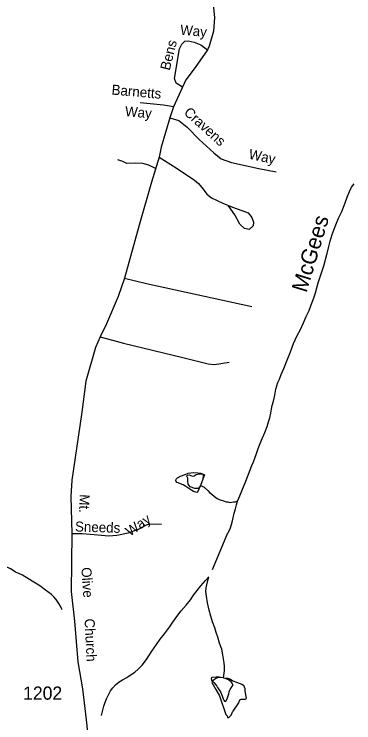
# Model space of a CAD drawing. Extents: x 2126262 to 2293712, y 749403 to 919119.
# Drawn here: x 2147941 to 2151173, y 863038 to 869768 of the extents above; entities that cross this region are included whole.
import ezdxf

# ---------------------------------------------------------------- set-up
doc = ezdxf.new("R2010")
doc.units = 0
for name, color, linetype in [('Exist Hydrographic Creek Single Shore', 7, 'Continuous'), ('Exist Hydrographic Creek Single Shore Label', 7, 'Continuous'), ('Exist Hydrographic Misc Water Feature', 7, 'Continuous'), ('Exist Hydrographic Pond Under 1500 Sq Ft', 7, 'Continuous'), ('Exist Road Non-System Type 51', 7, 'Continuous'), ('Exist Road Non-System Type 51 Label', 7, 'Continuous'), ('Exist Road Secondary Type 51 Attributed', 7, 'Continuous'), ('Exist Road Secondary Type 51 Label', 7, 'Continuous'), ('Exist Road Secondary Type 51 Number Label', 7, 'Continuous')]:
    doc.layers.add(name, color=color, linetype=linetype)

msp = doc.modelspace()

# ---------------------------------------------------------------- linework, layer by layer
at = {"layer": 'Exist Hydrographic Creek Single Shore'}
for p, q in [((2149829.5, 864494), (2149975.3, 864841.5)), ((2149975.3, 864841.5), (2149975.5, 864841.9))]:
    msp.add_line(p, q, dxfattribs=at)
for points in [[(2150066.9, 865144.3), (2150068.9, 865148.3), (2150086.5, 865194.4), (2150106.2, 865242.5), (2150145.6, 865332.7), (2150202.8, 865483), (2150218.6, 865517.1), (2150244.2, 865587.2), (2150261.9, 865643.3), (2150293.6, 865721.4), (2150327.1, 865793.7), (2150348.6, 865851.8), (2150360.3, 865895.8), (2150374.2, 865935.9), (2150382, 865977.9), (2150387.8, 866015.9), (2150395.6, 866051.9), (2150409.3, 866094), (2150417.1, 866134.1), (2150422.8, 866168.1), (2150430.6, 866208.1), (2150450.3, 866270.2), (2150464, 866300.4), (2150481.9, 866346.4), (2150507.5, 866402.5), (2150537, 866480.7), (2150568.6, 866562.8), (2150600, 866641), (2150631.8, 866709.1), (2150665.4, 866773.3), (2150695.1, 866835.5), (2150720.6, 866897.7), (2150748.2, 866953.7), (2150768.1, 867007.9), (2150789.9, 867066), (2150807.3, 867122.1), (2150834.8, 867216.2), (2150854.7, 867284.3), (2150885.8, 867376.5), (2150915.4, 867484.5), (2150917.4, 867496.6), (2150930.7, 867548.7), (2150946.5, 867612.8), (2150966.4, 867674.8), (2150995.7, 867753), (2151027.3, 867831.2), (2151056.8, 867895.3), (2151088.6, 867977.5), (2151108.1, 868029.6), (2151129.8, 868083.7), (2151151.6, 868125.8), (2151175.4, 868157.9)], [(2149976.6, 864841.8), (2149984.2, 864855.9), (2149998.4, 864889.9), (2150013.7, 864942.1), (2150025.6, 864986.1), (2150035.3, 865030.2), (2150047.4, 865070.1), (2150055.2, 865108.3), (2150066.9, 865144.3)], [(2148772.4, 863108.5), (2148776.3, 863120.6), (2148784, 863156.6), (2148793.9, 863194.6), (2148803.5, 863224.7), (2148819.3, 863264.8), (2148835.3, 863298.8), (2148857, 863343), (2148878.8, 863371.1), (2148906.7, 863399.2), (2148940.5, 863427.4), (2148972.3, 863447.6), (2149012.3, 863469.8), (2149044.1, 863490), (2149087.7, 863520.3), (2149121.8, 863546.4), (2149159.5, 863586.6), (2149199.3, 863640.8), (2149221, 863673), (2149250.7, 863719.1), (2149294.2, 863783.3), (2149330.1, 863831.5), (2149371.7, 863881.8), (2149417.7, 863945.9), (2149451.1, 863994.1), (2149488.8, 864048.4), (2149528.6, 864100.7), (2149576.4, 864154.9), (2149617.8, 864207.1), (2149647.7, 864249.2), (2149683.4, 864293.4), (2149717, 864337.6), (2149762.8, 864389.9), (2149794.5, 864424)]]:
    msp.add_lwpolyline(points, dxfattribs=at)
at = {"layer": 'Exist Hydrographic Misc Water Feature'}
for points in [[(2149714.2, 865292.2), (2149686.3, 865228.1), (2149678.3, 865226.1), (2149648.3, 865235.8), (2149630.3, 865245.8), (2149604.3, 865263.6), (2149574.1, 865283.4), (2149550.1, 865297.3), (2149524.1, 865309.1), (2149499.9, 865317), (2149489.8, 865321), (2149481.8, 865331), (2149477.7, 865338.9), (2149477.7, 865346.9), (2149481.8, 865352.9), (2149487.6, 865359), (2149495.6, 865365), (2149523.5, 865379.2), (2149567.6, 865397.4), (2149597.3, 865407.6), (2149623.3, 865411.7), (2149647.3, 865413.9), (2149687.3, 865412.1), (2149717.2, 865408.3), (2149739.4, 865400.4), (2149753.3, 865392.4), (2149714.2, 865292.2)], [(2149714.2, 865292.2), (2149736.1, 865282.4), (2149750, 865274.5), (2149786.3, 865240.6), (2149800.3, 865226.7), (2149820.6, 865208.9), (2149848.5, 865187), (2149872.5, 865169.2), (2149892.8, 865157.3), (2149910.8, 865153.4), (2149932.7, 865145.6), (2149956.7, 865137.7), (2149972.7, 865135.8), (2149992.8, 865131.9), (2150012.7, 865134), (2150026.9, 865136.1), (2150046.8, 865138.2), (2150058.9, 865142.2), (2150066.9, 865144.3)], [(2148396.9, 864112.2), (2148394.9, 864116.2), (2148390.6, 864124.1), (2148380.5, 864146.2), (2148366.4, 864170.1), (2148340.3, 864207.9), (2148318.2, 864235.8), (2148296, 864255.7), (2148261.8, 864283.5), (2148227.5, 864307.2), (2148193.5, 864333.1), (2148159.3, 864354.8), (2148113.3, 864384.5), (2148063.1, 864414.3), (2148019, 864440), (2147984.8, 864455.8), (2147954.8, 864467.7), (2147930.8, 864483.5), (2147906.6, 864501.4), (2147888.6, 864509.3), (2147840.6, 864525), (2147814.6, 864530.9), (2147752.2, 864562.5)], [(2149932.1, 863465), (2149935.8, 863486.9), (2149941.6, 863533.1), (2149943.4, 863573.1), (2149939.3, 863607), (2149933.2, 863644.9), (2149926.8, 863684.9), (2149916.5, 863738.8), (2149896, 863794.7), (2149877.8, 863850.6), (2149861.6, 863896.5), (2149849.3, 863938.5), (2149827.1, 863998.3), (2149810.7, 864050.2), (2149796.6, 864108.1), (2149782, 864178), (2149771.8, 864241.9), (2149765.6, 864285.8), (2149767.3, 864319.9), (2149773, 864349.9), (2149782.9, 864389.9), (2149794.5, 864424)], [(2149932.1, 863465), (2149912, 863468.9), (2149890.1, 863472.7), (2149862, 863472.6), (2149824.1, 863468.4), (2149818.1, 863464.4), (2149814, 863458.3), (2149820, 863444.4), (2149840.3, 863420.5), (2149860.4, 863398.6), (2149870.6, 863386.7), (2149876.6, 863374.7), (2149904.9, 863330.9), (2149919, 863293), (2149929.1, 863267), (2149935.4, 863253.1), (2149941.4, 863245.1), (2149945.3, 863243.1), (2149951.4, 863241.2), (2149959.4, 863245.2), (2149971.1, 863275.2), (2149982.8, 863313.3), (2149986.9, 863331.3), (2149990.8, 863341.3), (2149996.5, 863355.4), (2150012.5, 863379.5), (2150020.3, 863391.5), (2150020.3, 863397.5), (2150016.4, 863413.5), (2150004.3, 863427.5), (2149980.1, 863445.2), (2149958, 863455.2), (2149936, 863462.9), (2149932.1, 863465)]]:
    msp.add_lwpolyline(points, dxfattribs=at)
at = {"layer": 'Exist Hydrographic Pond Under 1500 Sq Ft'}
for points in [[(2149714.2, 865292.2), (2149705.8, 865275.3), (2149690.3, 865264.2), (2149661.5, 865263.1), (2149616.1, 865278.6), (2149596.2, 865303), (2149593.9, 865336.2), (2149592.8, 865362.8), (2149582.9, 865380.5), (2149588.4, 865390.5), (2149607.2, 865393.8), (2149638.2, 865381.6), (2149654.8, 865384.9), (2149672.6, 865396), (2149703.6, 865403.8), (2149727.9, 865403.8), (2149740.1, 865399.3), (2149739, 865387.1), (2149735.7, 865350.6), (2149714.2, 865292.2)], [(2149932.1, 863465), (2149903.8, 863468.1), (2149884.1, 863469.4), (2149860.6, 863458.9), (2149843.6, 863447.2), (2149829.2, 863436.7), (2149822.6, 863421), (2149859.4, 863355.4), (2149895.9, 863294), (2149954.5, 863118.2), (2149966.5, 863102.9), (2149970.5, 863089.8), (2149983.5, 863089.8), (2150004.5, 863110.8), (2150021.2, 863148)], [(2149932.1, 863465), (2149974.4, 863461.6), (2150000.5, 863453.7), (2150021.5, 863436.7)], [(2150021.5, 863436.7), (2150055.9, 863423.2), (2150107.9, 863405.5), (2150121.4, 863395.8), (2150134.9, 863364.7), (2150134.9, 863338.8), (2150149.4, 863271.4), (2150141.1, 863259), (2150119.3, 863260), (2150096.5, 863259), (2150085.1, 863253.8), (2150075.1, 863229.1), (2150021.2, 863148)]]:
    msp.add_lwpolyline(points, dxfattribs=at)
at = {"layer": 'Exist Road Non-System Type 51'}
for points in [[(2149542.2, 869073.2), (2149481.7, 869113), (2149467.8, 869157.6), (2149515.2, 869438.1), (2149537.5, 869484.2), (2149564, 869512.1), (2149596.1, 869516.3), (2149653.2, 869503.7), (2149717.4, 869475.8), (2149779.2, 869430.4)], [(2149455.9, 868888.1), (2149362.5, 868902.9), (2149139.4, 868925.2)], [(2149422.4, 868785.1), (2149507.5, 868757.8), (2149588.4, 868693.6), (2149700, 868576.3), (2149839.4, 868450.7), (2149911.9, 868394.9), (2150009.5, 868358.6), (2150268.9, 868302.8), (2150433.4, 868272.1)], [(2149286.3, 868302.3), (2149222.1, 868333), (2149166.3, 868349.7), (2149093.8, 868352.5), (2149014.4, 868351.1), (2148975.3, 868369.3), (2148927.9, 868384.6)], [(2149319.3, 868408.8), (2149371.5, 868378.6), (2149492.8, 868303.2), (2149657.1, 868190.7), (2149693.4, 868161.4), (2149738, 868105.6), (2149772.9, 868058.1), (2149817.5, 868024.6), (2149926.3, 867974.4), (2150019.4, 867934.2), (2150108.6, 867904.9), (2150168.6, 867881.1), (2150203.5, 867836.5), (2150218.8, 867791.8), (2150216, 867756.9), (2150178.4, 867723.4), (2150132.3, 867733.2), (2150087.7, 867775.1), (2150041.7, 867861.6), (2149979, 867948.1)], [(2148991.2, 867261.3), (2149198.7, 867211), (2150202, 866990.9)], [(2148758.5, 866704.7), (2148981.7, 866644.9), (2149544.7, 866506.6), (2149786.8, 866446.8), (2149846.6, 866440.5), (2149985, 866462.5)], [(2148489.5, 864836.3), (2148589.2, 864836), (2148700.8, 864826.2), (2148843.1, 864813.6), (2148919.4, 864820.3), (2149026.8, 864841.3), (2149124.4, 864877.6), (2149199.7, 864918), (2149233.2, 864929.2), (2149343.4, 864925)]]:
    msp.add_lwpolyline(points, dxfattribs=at)
at = {"layer": 'Exist Road Secondary Type 51 Attributed'}
msp.add_lwpolyline([(2149829.2, 869923.1), (2149845.9, 869736.1), (2149837.6, 869605.8), (2149795.7, 869463.5), (2149779.2, 869430.4), (2149662.1, 869263), (2149575.6, 869145.7), (2149455.9, 868888.1), (2149422.4, 868785.1), (2149340.2, 868503.8), (2149319.3, 868408.8), (2149248.1, 868172.2), (2149129.6, 867763.8), (2148991.2, 867261.3), (2148931.4, 867085.2), (2148818.2, 866827.3), (2148758.5, 866704.7), (2148714.4, 866600.9), (2148622.6, 866282.9), (2148584.9, 865989.3), (2148519.5, 865535.5), (2148490.2, 865342.9), (2148481.8, 865188), (2148489.5, 864836.3), (2148483.9, 864285), (2148514.6, 864004.2), (2148548.1, 863616.7), (2148589.9, 863359.8), (2148626.9, 863066), (2148681.3, 862569.1)], dxfattribs=at)

# ---------------------------------------------------------------- texts
at = {"layer": 'Exist Hydrographic Creek Single Shore Label'}
msp.add_text('McGees', height=150, rotation=73.14393, dxfattribs=at).set_placement((2150721.3, 867116.3))
at = {"layer": 'Exist Road Non-System Type 51 Label'}
for s, rotation, p in [('Way', 354.65919, (2149517.2, 869574.4)), ('Bens', 75.94125, (2149420.7, 869227.9)), ('Barnetts', 355.06912, (2148865.2, 869005.1)), ('Way', 355.06912, (2148992.9, 868800)), ('Cravens', 317.98517, (2149549, 868824.2)), ('Way', 348.22063, (2150167.1, 868395.3)), ('Sneeds', 358.13727, (2148518.8, 864855.7)), ('Way', 34.71557, (2149042.3, 864805.3))]:
    msp.add_text(s, height=95, rotation=rotation, dxfattribs=at).set_placement(p)
at = {"layer": 'Exist Road Secondary Type 51 Label'}
for s, rotation, p in [('Mt.', 267.47188, (2148566, 865209.8)), ('Olive', 274.06894, (2148579.6, 864511.9)), ('Church', 272.83547, (2148610.9, 864026))]:
    msp.add_text(s, height=95, rotation=rotation, dxfattribs=at).set_placement(p)
at = {"layer": 'Exist Road Secondary Type 51 Number Label'}
msp.add_text('1202', height=125, dxfattribs=at).set_placement((2148026.4, 863257.6))

doc.saveas('drawing.dxf')
